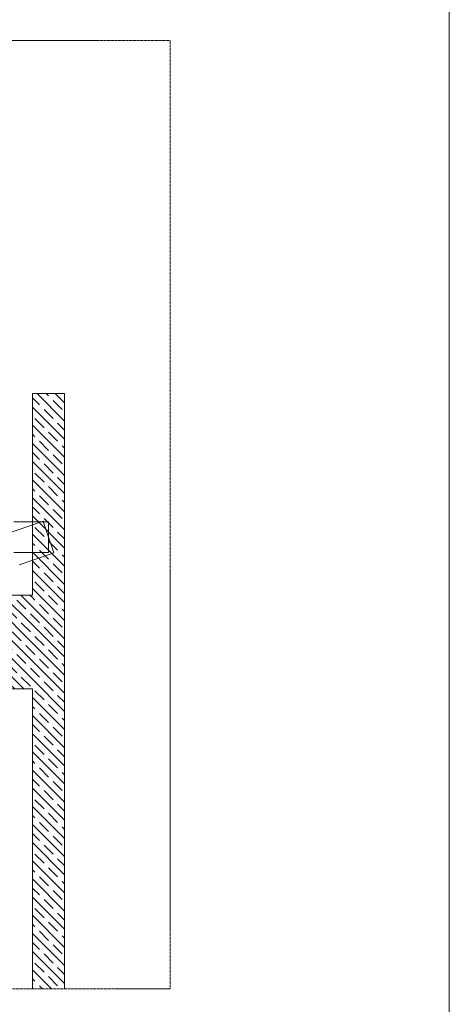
# Model space of a CAD drawing. Header units: millimetres. Extents: x -176817 to 571382, y -58489 to 156123.
# Tile 293 of 364: x 563729 to 567076, y -28067 to -20394. Entities that reach past the tile are written whole.
import ezdxf

# ---------------------------------------------------------------- set-up
doc = ezdxf.new("R2010")
doc.units = ezdxf.units.MM
doc.header["$LTSCALE"] = 0.2
doc.linetypes.add('HIDDEN', pattern=[9.525, 6.35, -3.175])
for name, color, linetype, lineweight in [('AR-----H0_HATCHES_RASTERIT', 8, 'Continuous', 13), ('ARF2000E0_BEARING_ROOF_KANTAVAT_KATTO', 7, 'Continuous', 13), ('ARF2000E0_LOAD_BEARING_KANTAVAT', 1, 'Continuous', 13), ('poziome 1', 7, 'Continuous', 13), ('Prz', 5, 'Continuous', 13)]:
    doc.layers.add(name, color=color, linetype=linetype, lineweight=lineweight)
pattern_1 = [(135, (591884.32, -72257.5), (70.71068, 70.71068), []), (135, (591813.82, -72257.5), (70.71068, 70.71068), [100, -50])]

msp = doc.modelspace()

# ---------------------------------------------------------------- hatches: boundary and pattern name
at = {"layer": 'AR-----H0_HATCHES_RASTERIT'}
h = msp.add_hatch(dxfattribs=at)
h.set_pattern_fill('JIS_STN_1E', color=256, scale=100, style=0)
h.set_pattern_definition(pattern_1)
h.paths.add_polyline_path([(563828.6662, -27945.8536), (564078.6662, -27945.8536), (564078.6662, -23307.5014), (563828.6662, -23307.5014)])
h = msp.add_hatch(dxfattribs=at)
h.set_pattern_fill('JIS_STN_1E', color=256, scale=100, style=0)
h.set_pattern_definition(pattern_1)
h.paths.add_polyline_path([(563178.6662, -24877.5014), (563828.6662, -24877.5014), (563828.6662, -25607.5013), (563178.6662, -25607.5013)])

# ---------------------------------------------------------------- linework, layer by layer
at = {"layer": 'ARF2000E0_BEARING_ROOF_KANTAVAT_KATTO'}
for points in [[(563995.6785, -24548.7256), (563974.6723, -24487.2135), (563953.6662, -24425.7013), (563932.6601, -24364.1892), (563911.6539, -24302.6771), (563821.8102, -24333.3583), (563731.9664, -24364.0396), (563642.1227, -24394.7208)], [(563953.6662, -24545.7013), (563953.6662, -24485.7013), (563953.6662, -24425.7013), (563953.6662, -24365.7013), (563953.6662, -24305.7013), (563863.8225, -24305.7013), (563773.9787, -24305.7013), (563684.135, -24305.7013)], [(563684.135, -24545.7013), (563773.9787, -24545.7013), (563863.8225, -24545.7013), (563953.6662, -24545.7013)], [(563726.1472, -24640.7694), (563815.991, -24610.0881), (563905.8347, -24579.4069), (563995.6785, -24548.7256)]]:
    msp.add_lwpolyline(points, dxfattribs=at)
at = {"layer": 'ARF2000E0_LOAD_BEARING_KANTAVAT'}
for p, q in [((563828.6662, -23307.5014, 0), (563828.6663, -24877.502, 0)), ((563828.6662, -23307.5014, 0), (564078.6662, -23307.5014, 0)), ((564078.6662, -23307.5014, 0), (564078.6662, -27945.8536, 0)), ((563828.6662, -23627.5014, 0), (563828.6662, -24877.502, 0)), ((563828.6662, -25607.5013, 0), (563828.6662, -27945.8536, 0))]:
    msp.add_line(p, q, dxfattribs=at)
at = {"layer": 'ARF2000E0_LOAD_BEARING_KANTAVAT', "elevation": 0}
for points in [[(564078.6662, -23307.5014), (563828.6662, -23307.5014), (563828.6662, -23607.5014)], [(563828.6662, -24877.502), (563828.6662, -24877.5014), (563178.6662, -24877.5014), (563178.6662, -25607.5014), (563828.6663, -25607.5013)]]:
    msp.add_lwpolyline(points, dxfattribs=at)
at = {"layer": 'poziome 1', "linetype": 'HIDDEN', "ltscale": 5}
msp.add_lwpolyline([(564901.3596, -20555.7334), (526676.9234, -20555.7334), (526676.9234, -27945.8536), (564901.3596, -27945.8536)], close=True, dxfattribs=at)
at = {"layer": 'Prz'}
msp.add_lwpolyline([(567076.1759, -58489.4339), (511476.1759, -58489.4339), (511476.1759, 22710.5661), (567076.1759, 22710.5661)], close=True, dxfattribs=at)

doc.saveas('drawing.dxf')
